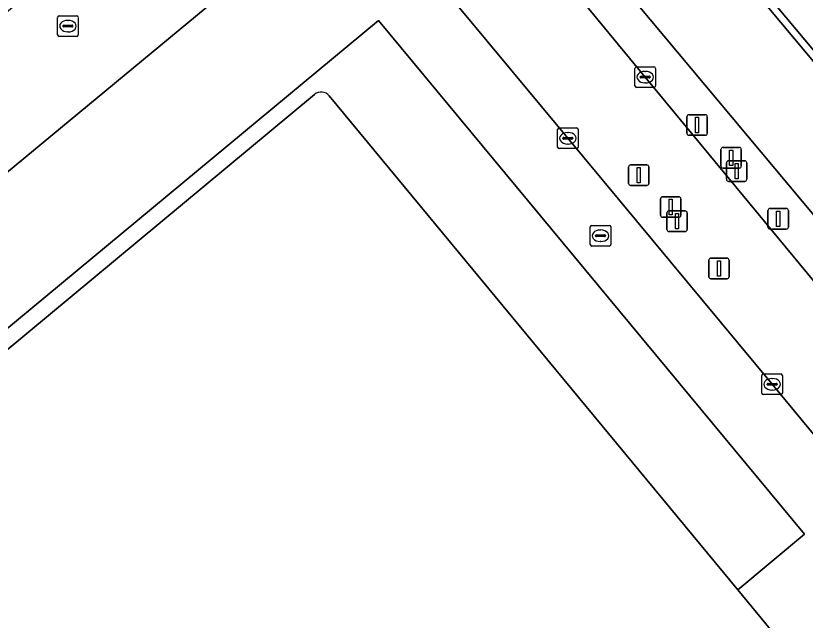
# Model space of a CAD drawing. Extents: x 159489 to 160304, y 383825 to 384531.
# Drawn here: x 159975.61 to 160013.97, y 384340.17 to 384369.53 of the extents above; entities that cross this region are included whole.
import ezdxf

# ---------------------------------------------------------------- set-up
doc = ezdxf.new("R2010")
doc.units = 0
for name, color, linetype in [('IMGEO_Berm_open', 7, 'Continuous'), ('IMGEO_Erf', 7, 'Continuous'), ('IMGEO_Kolk', 7, 'Continuous'), ('IMGEO_Pand', 7, 'Continuous'), ('IMGEO_Rijbaan_lokaal_gesloten', 7, 'Continuous'), ('IMGEO_Rijbaan_lokaal_open', 7, 'Continuous'), ('IMGEO_Verkeerseiland_groen', 7, 'Continuous'), ('IMGEO_Verkeersregelinstallatiepaal', 7, 'Continuous'), ('IMGEO_Voetpad_open', 7, 'Continuous')]:
    doc.layers.add(name, color=color, linetype=linetype)

msp = doc.modelspace()

# ---------------------------------------------------------------- linework, layer by layer
at = {"layer": 'IMGEO_Berm_open'}
msp.add_lwpolyline([(160031.164, 384347.261), (160031.432, 384347.486), (160014.96, 384367.156), (160008.168, 384375.266), (160001.662, 384383.035), (160001.394, 384382.81)], close=True, dxfattribs=at)
at = {"layer": 'IMGEO_Erf'}
for points in [[(159997.084, 384387.952), (160001.394, 384382.81), (160001.662, 384383.035), (160008.168, 384375.266), (160014.96, 384367.156), (160031.432, 384347.486), (160031.164, 384347.261)], [(159990.837, 384365.638), (160010.691, 384341.649), (160013.944, 384344.349), (159993.239, 384369.301), (159939.01, 384324.365), (159938.439, 384325.04), (159937.427, 384324.203), (159975.49, 384278.275), (159977.835, 384280.227), (160030.58, 384324.136)], [(160013.598, 384337.354), (159971.601, 384302.553), (159948.159, 384330.888), (159990.128, 384365.704)]]:
    msp.add_lwpolyline(points, dxfattribs=at)
msp.add_arc((159990.451, 384365.338), 0.489, 37.9142, 131.4493, dxfattribs=at)
at = {"layer": 'IMGEO_Kolk'}
for p, q in [((159977.64, 384368.601), (159977.64, 384369.453)), ((159977.715, 384369.527), (159978.567, 384369.527)), ((159978.128, 384369.307), (159978.153, 384369.307)), ((159978.641, 384369.453), (159978.641, 384368.601)), ((159977.899, 384369.021), (159977.899, 384369.033)), ((159978.337, 384368.984), (159977.939, 384368.984)), ((159977.942, 384369.07), (159978.34, 384369.07)), ((159978.383, 384369.033), (159978.383, 384369.021)), ((159978.567, 384368.527), (159977.715, 384368.527)), ((159978.151, 384368.747), (159978.126, 384368.747)), ((160005.695, 384366.124), (160005.695, 384366.976)), ((160005.77, 384367.05), (160006.622, 384367.05)), ((160006.696, 384366.976), (160006.696, 384366.124)), ((160005.954, 384366.544), (160005.954, 384366.556)), ((160006.392, 384366.507), (160005.994, 384366.507)), ((160005.997, 384366.593), (160006.395, 384366.593)), ((160006.183, 384366.83), (160006.208, 384366.83)), ((160006.438, 384366.556), (160006.438, 384366.544)), ((160006.206, 384366.27), (160006.181, 384366.27)), ((160006.622, 384366.05), (160005.77, 384366.05)), ((160001.937, 384363.154), (160001.937, 384364.006)), ((160002.012, 384364.08), (160002.864, 384364.08)), ((160002.425, 384363.86), (160002.45, 384363.86)), ((160002.938, 384364.006), (160002.938, 384363.154)), ((160002.196, 384363.574), (160002.196, 384363.586)), ((160002.634, 384363.537), (160002.236, 384363.537)), ((160002.239, 384363.623), (160002.637, 384363.623)), ((160002.68, 384363.586), (160002.68, 384363.574)), ((160002.864, 384363.08), (160002.012, 384363.08)), ((160002.448, 384363.3), (160002.423, 384363.3)), ((160003.522, 384358.419), (160003.522, 384359.271)), ((160003.597, 384359.345), (160004.449, 384359.345)), ((160004.523, 384359.271), (160004.523, 384358.419)), ((160003.781, 384358.839), (160003.781, 384358.851)), ((160004.219, 384358.802), (160003.821, 384358.802)), ((160003.824, 384358.888), (160004.222, 384358.888)), ((160004.01, 384359.125), (160004.035, 384359.125)), ((160004.265, 384358.851), (160004.265, 384358.839)), ((160004.033, 384358.565), (160004.008, 384358.565)), ((160004.449, 384358.345), (160003.597, 384358.345)), ((160011.864, 384351.207), (160011.864, 384352.059)), ((160011.939, 384352.133), (160012.791, 384352.133)), ((160012.352, 384351.913), (160012.377, 384351.913)), ((160012.865, 384352.059), (160012.865, 384351.207)), ((160012.123, 384351.627), (160012.123, 384351.639)), ((160012.561, 384351.59), (160012.163, 384351.59)), ((160012.166, 384351.676), (160012.564, 384351.676)), ((160012.607, 384351.639), (160012.607, 384351.627)), ((160012.791, 384351.133), (160011.939, 384351.133)), ((160012.375, 384351.353), (160012.35, 384351.353))]:
    msp.add_line(p, q, dxfattribs=at)
for points in [[(159977.64, 384368.601), (159977.64, 384369.453)], [(159977.715, 384369.527), (159978.567, 384369.527)], [(159978.641, 384369.453), (159978.641, 384368.601)], [(159978.567, 384368.527), (159977.715, 384368.527)], [(160005.695, 384366.124), (160005.695, 384366.976)], [(160005.77, 384367.05), (160006.622, 384367.05)], [(160006.696, 384366.976), (160006.696, 384366.124)], [(160006.622, 384366.05), (160005.77, 384366.05)], [(160001.937, 384363.154), (160001.937, 384364.006)], [(160002.012, 384364.08), (160002.864, 384364.08)], [(160002.938, 384364.006), (160002.938, 384363.154)], [(160002.864, 384363.08), (160002.012, 384363.08)], [(160003.522, 384358.419), (160003.522, 384359.271)], [(160003.597, 384359.345), (160004.449, 384359.345)], [(160004.523, 384359.271), (160004.523, 384358.419)], [(160004.449, 384358.345), (160003.597, 384358.345)], [(160011.864, 384351.207), (160011.864, 384352.059)], [(160011.939, 384352.133), (160012.791, 384352.133)], [(160012.865, 384352.059), (160012.865, 384351.207)], [(160012.791, 384351.133), (160011.939, 384351.133)]]:
    msp.add_lwpolyline(points, dxfattribs=at)
for centre, radius, start, end in [((159977.717, 384369.451), 0.0765, 91.552, 178.448), ((159977.717, 384369.451), 0.0765, 91.552, 178.448), ((159978.565, 384369.451), 0.0765, 1.552, 88.448), ((159978.565, 384369.451), 0.0765, 1.552, 88.448), ((159977.939, 384369.03), 0.0403, 85.8775, 175.7526), ((159977.936, 384369.02), 0.0366, 178.938, 274.7102), ((159978.34, 384369.027), 0.043, 264.8664, 352.4533), ((159978.344, 384369.032), 0.0386, 1.7309, 96.639), ((159977.717, 384368.603), 0.0765, 181.552, 268.448), ((159977.717, 384368.603), 0.0765, 181.552, 268.448), ((159978.565, 384368.603), 0.0765, 271.552, 358.448), ((159978.565, 384368.603), 0.0765, 271.552, 358.448), ((160005.772, 384366.974), 0.0765, 91.552, 178.448), ((160005.772, 384366.974), 0.0765, 91.552, 178.448), ((160006.62, 384366.974), 0.0765, 1.552, 88.448), ((160006.62, 384366.974), 0.0765, 1.552, 88.448), ((160005.994, 384366.553), 0.0403, 85.8775, 175.7526), ((160005.991, 384366.543), 0.0366, 178.938, 274.7102), ((160006.395, 384366.55), 0.043, 264.8664, 352.4533), ((160006.399, 384366.555), 0.0386, 1.7309, 96.639), ((160005.772, 384366.126), 0.0765, 181.552, 268.448), ((160005.772, 384366.126), 0.0765, 181.552, 268.448), ((160006.62, 384366.126), 0.0765, 271.552, 358.448), ((160006.62, 384366.126), 0.0765, 271.552, 358.448), ((160002.014, 384364.004), 0.0765, 91.552, 178.448), ((160002.014, 384364.004), 0.0765, 91.552, 178.448), ((160002.862, 384364.004), 0.0765, 1.552, 88.448), ((160002.862, 384364.004), 0.0765, 1.552, 88.448), ((160002.236, 384363.583), 0.0403, 85.8775, 175.7526), ((160002.233, 384363.573), 0.0366, 178.938, 274.7102), ((160002.637, 384363.58), 0.043, 264.8664, 352.4533), ((160002.641, 384363.585), 0.0386, 1.7309, 96.639), ((160002.014, 384363.156), 0.0765, 181.552, 268.448), ((160002.014, 384363.156), 0.0765, 181.552, 268.448), ((160002.862, 384363.156), 0.0765, 271.552, 358.448), ((160002.862, 384363.156), 0.0765, 271.552, 358.448), ((160003.599, 384359.269), 0.0765, 91.552, 178.448), ((160003.599, 384359.269), 0.0765, 91.552, 178.448), ((160004.447, 384359.269), 0.0765, 1.552, 88.448), ((160004.447, 384359.269), 0.0765, 1.552, 88.448), ((160003.821, 384358.848), 0.0403, 85.8775, 175.7526), ((160003.818, 384358.838), 0.0366, 178.938, 274.7102), ((160004.222, 384358.845), 0.043, 264.8664, 352.4533), ((160004.226, 384358.85), 0.0386, 1.7309, 96.639), ((160003.599, 384358.421), 0.0765, 181.552, 268.448), ((160003.599, 384358.421), 0.0765, 181.552, 268.448), ((160004.447, 384358.421), 0.0765, 271.552, 358.448), ((160004.447, 384358.421), 0.0765, 271.552, 358.448), ((160011.941, 384352.057), 0.0765, 91.552, 178.448), ((160011.941, 384352.057), 0.0765, 91.552, 178.448), ((160012.789, 384352.057), 0.0765, 1.552, 88.448), ((160012.789, 384352.057), 0.0765, 1.552, 88.448), ((160012.163, 384351.636), 0.0403, 85.8775, 175.7526), ((160012.16, 384351.626), 0.0366, 178.938, 274.7102), ((160012.564, 384351.633), 0.043, 264.8664, 352.4533), ((160012.568, 384351.638), 0.0386, 1.7309, 96.639), ((160011.941, 384351.209), 0.0765, 181.552, 268.448), ((160011.941, 384351.209), 0.0765, 181.552, 268.448), ((160012.789, 384351.209), 0.0765, 271.552, 358.448), ((160012.789, 384351.209), 0.0765, 271.552, 358.448)]:
    msp.add_arc(centre, radius, start, end, dxfattribs=at)
for centre, major_axis, ratio, start_param, end_param in [((159978.127, 384369.027), (-0.387, 0.002), 0.722429, 4.712389, 7.853982), ((159978.152, 384369.027), (-0.39, 0.002), 0.717154, 1.570796, 4.712389), ((160006.182, 384366.55), (-0.387, 0.002), 0.722429, 4.712389, 7.853982), ((160006.207, 384366.55), (-0.39, 0.002), 0.717154, 1.570796, 4.712389), ((160002.424, 384363.58), (-0.387, 0.002), 0.722429, 4.712389, 7.853982), ((160002.449, 384363.58), (-0.39, 0.002), 0.717154, 1.570796, 4.712389), ((160004.009, 384358.845), (-0.387, 0.002), 0.722429, 4.712389, 7.853982), ((160004.034, 384358.845), (-0.39, 0.002), 0.717154, 1.570796, 4.712389), ((160012.351, 384351.633), (-0.387, 0.002), 0.722429, 4.712389, 7.853982), ((160012.376, 384351.633), (-0.39, 0.002), 0.717154, 1.570796, 4.712389)]:
    msp.add_ellipse(centre, major_axis=major_axis, ratio=ratio, start_param=start_param, end_param=end_param, dxfattribs=at)
at = {"layer": 'IMGEO_Pand'}
for points in [[(159990.128, 384365.704), (159948.159, 384330.888), (159971.601, 384302.553), (160013.598, 384337.354)], [(160013.651, 384338.073), (160010.691, 384341.649), (159990.837, 384365.638)]]:
    msp.add_lwpolyline(points, dxfattribs=at)
msp.add_arc((159990.451, 384365.338), 0.489, 37.9142, 131.4493, dxfattribs=at)
at = {"layer": 'IMGEO_Rijbaan_lokaal_gesloten'}
for points in [[(160031.164, 384347.261), (160001.394, 384382.81), (159997.084, 384387.952), (159984.741, 384377.766)], [(159983.788, 384376.807), (159982.044, 384375.396), (159970.057, 384365.48), (159957.295, 384354.909), (159945.317, 384344.999), (159934.113, 384335.743), (159930.945, 384333.111), (159936.165, 384329.649), (159937.893, 384331.09), (159949.096, 384340.336), (159961.075, 384350.273), (159973.829, 384360.821), (159986.588, 384371.379), (159989.867, 384374.086), (159993.379, 384376.985)], [(160000.546, 384376.415), (160000.684, 384376.239), (160001.122, 384375.717), (160039.801, 384329.49)]]:
    msp.add_lwpolyline(points, dxfattribs=at)
at = {"layer": 'IMGEO_Rijbaan_lokaal_open'}
msp.add_lwpolyline([(159993.911, 384376.371), (159992.37, 384375.097), (159995.62, 384371.273), (159995.871, 384371.487), (160002.438, 384363.58), (160012.365, 384351.633), (160021.803, 384340.218), (160022.279, 384339.643), (160035.542, 384323.669), (160039.283, 384326.749), (160026.041, 384342.641), (160016.094, 384354.579), (160006.196, 384366.55), (159999.651, 384374.503), (160001.122, 384375.717)], dxfattribs=at)
at = {"layer": 'IMGEO_Verkeerseiland_groen'}
for points in [[(160001.122, 384375.717), (159999.651, 384374.503), (160006.196, 384366.55), (160016.094, 384354.579), (160026.041, 384342.641), (160039.283, 384326.749), (160039.942, 384327.291), (160038.655, 384328.854), (160038.847, 384329.041), (160039.262, 384328.541), (160039.849, 384329.047)], [(160039.801, 384329.49), (160001.122, 384375.717)]]:
    msp.add_lwpolyline(points, dxfattribs=at)
at = {"layer": 'IMGEO_Verkeersregelinstallatiepaal'}
for p, q in [((160008.223, 384363.824), (160008.223, 384364.624)), ((160008.223, 384364.624), (160008.223, 384363.824)), ((160008.323, 384364.724), (160009.113, 384364.724)), ((160009.113, 384364.724), (160008.323, 384364.724)), ((160009.213, 384364.624), (160009.213, 384363.824)), ((160009.213, 384363.824), (160009.213, 384364.624)), ((160009.113, 384363.724), (160008.323, 384363.724)), ((160008.323, 384363.724), (160009.113, 384363.724)), ((160009.877, 384362.233), (160009.877, 384363.033)), ((160009.877, 384363.033), (160009.877, 384362.233)), ((160009.977, 384363.133), (160010.767, 384363.133)), ((160010.767, 384363.133), (160009.977, 384363.133)), ((160010.867, 384363.033), (160010.867, 384362.233)), ((160010.867, 384362.233), (160010.867, 384363.033)), ((160005.484, 384362.288), (160006.274, 384362.288)), ((160006.274, 384362.288), (160005.484, 384362.288)), ((160010.143, 384361.587), (160010.143, 384362.387)), ((160010.143, 384362.387), (160010.143, 384361.587)), ((160010.243, 384362.487), (160011.033, 384362.487)), ((160011.033, 384362.487), (160010.243, 384362.487)), ((160011.133, 384362.387), (160011.133, 384361.587)), ((160011.133, 384361.587), (160011.133, 384362.387)), ((160005.384, 384361.388), (160005.384, 384362.188)), ((160005.384, 384362.188), (160005.384, 384361.388)), ((160006.374, 384362.188), (160006.374, 384361.388)), ((160006.374, 384361.388), (160006.374, 384362.188)), ((160010.767, 384362.133), (160009.977, 384362.133)), ((160009.977, 384362.133), (160010.767, 384362.133)), ((160011.033, 384361.487), (160010.243, 384361.487)), ((160010.243, 384361.487), (160011.033, 384361.487)), ((160006.274, 384361.288), (160005.484, 384361.288)), ((160005.484, 384361.288), (160006.274, 384361.288)), ((160007.039, 384360.74), (160007.829, 384360.74)), ((160007.829, 384360.74), (160007.039, 384360.74)), ((160006.939, 384359.84), (160006.939, 384360.64)), ((160006.939, 384360.64), (160006.939, 384359.84)), ((160007.929, 384360.64), (160007.929, 384359.84)), ((160007.929, 384359.84), (160007.929, 384360.64)), ((160007.248, 384359.151), (160007.248, 384359.951)), ((160007.248, 384359.951), (160007.248, 384359.151)), ((160007.348, 384360.051), (160008.138, 384360.051)), ((160008.138, 384360.051), (160007.348, 384360.051)), ((160008.238, 384359.951), (160008.238, 384359.151)), ((160008.238, 384359.151), (160008.238, 384359.951)), ((160012.163, 384359.269), (160012.163, 384360.069)), ((160012.163, 384360.069), (160012.163, 384359.269)), ((160012.263, 384360.169), (160013.053, 384360.169)), ((160013.053, 384360.169), (160012.263, 384360.169)), ((160013.153, 384360.069), (160013.153, 384359.269)), ((160013.153, 384359.269), (160013.153, 384360.069)), ((160007.829, 384359.74), (160007.039, 384359.74)), ((160007.039, 384359.74), (160007.829, 384359.74)), ((160008.138, 384359.051), (160007.348, 384359.051)), ((160007.348, 384359.051), (160008.138, 384359.051)), ((160013.053, 384359.169), (160012.263, 384359.169)), ((160012.263, 384359.169), (160013.053, 384359.169)), ((160009.284, 384356.858), (160009.284, 384357.658)), ((160009.284, 384357.658), (160009.284, 384356.858)), ((160009.384, 384357.758), (160010.174, 384357.758)), ((160010.174, 384357.758), (160009.384, 384357.758)), ((160010.274, 384357.658), (160010.274, 384356.858)), ((160010.274, 384356.858), (160010.274, 384357.658)), ((160010.174, 384356.758), (160009.384, 384356.758)), ((160009.384, 384356.758), (160010.174, 384356.758))]:
    msp.add_line(p, q, dxfattribs=at)
for points in [[(160008.643, 384364.599), (160008.793, 384364.599), (160008.793, 384363.849), (160008.643, 384363.849), (160008.643, 384364.599)], [(160010.297, 384363.008), (160010.447, 384363.008), (160010.447, 384362.258), (160010.297, 384362.258), (160010.297, 384363.008)], [(160010.563, 384362.362), (160010.713, 384362.362), (160010.713, 384361.612), (160010.563, 384361.612), (160010.563, 384362.362)], [(160005.804, 384362.163), (160005.954, 384362.163), (160005.954, 384361.413), (160005.804, 384361.413), (160005.804, 384362.163)], [(160007.359, 384360.615), (160007.509, 384360.615), (160007.509, 384359.865), (160007.359, 384359.865), (160007.359, 384360.615)], [(160012.583, 384360.044), (160012.733, 384360.044), (160012.733, 384359.294), (160012.583, 384359.294), (160012.583, 384360.044)], [(160007.668, 384359.926), (160007.818, 384359.926), (160007.818, 384359.176), (160007.668, 384359.176), (160007.668, 384359.926)], [(160009.704, 384357.633), (160009.854, 384357.633), (160009.854, 384356.883), (160009.704, 384356.883), (160009.704, 384357.633)]]:
    msp.add_lwpolyline(points, dxfattribs=at)
for centre, start, end in [((160008.323, 384364.624), 90, 180), ((160008.323, 384364.624), 90, 180), ((160009.113, 384364.624), 0, 90), ((160009.113, 384364.624), 360, 90), ((160008.323, 384363.824), 180, 270), ((160008.323, 384363.824), 180, 270), ((160009.113, 384363.824), 270, 0), ((160009.113, 384363.824), 270, 0), ((160009.977, 384363.033), 90, 180), ((160009.977, 384363.033), 90, 180), ((160010.767, 384363.033), 0, 90), ((160010.767, 384363.033), 360, 90), ((160005.484, 384362.188), 90, 180), ((160005.484, 384362.188), 90, 180), ((160006.274, 384362.188), 0, 90), ((160006.274, 384362.188), 360, 90), ((160010.243, 384362.387), 90, 180), ((160010.243, 384362.387), 90, 180), ((160011.033, 384362.387), 0, 90), ((160011.033, 384362.387), 360, 90), ((160009.977, 384362.233), 180, 270), ((160009.977, 384362.233), 180, 270), ((160010.767, 384362.233), 270, 0), ((160010.767, 384362.233), 270, 0), ((160010.243, 384361.587), 180, 270), ((160010.243, 384361.587), 180, 270), ((160011.033, 384361.587), 270, 0), ((160011.033, 384361.587), 270, 0), ((160005.484, 384361.388), 180, 270), ((160005.484, 384361.388), 180, 270), ((160006.274, 384361.388), 270, 0), ((160006.274, 384361.388), 270, 0), ((160007.039, 384360.64), 90, 180), ((160007.039, 384360.64), 90, 180), ((160007.829, 384360.64), 0, 90), ((160007.829, 384360.64), 360, 90), ((160007.348, 384359.951), 90, 180), ((160007.348, 384359.951), 90, 180), ((160008.138, 384359.951), 0, 90), ((160008.138, 384359.951), 360, 90), ((160012.263, 384360.069), 90, 180), ((160012.263, 384360.069), 90, 180), ((160013.053, 384360.069), 0, 90), ((160013.053, 384360.069), 360, 90), ((160007.039, 384359.84), 180, 270), ((160007.039, 384359.84), 180, 270), ((160007.829, 384359.84), 270, 0), ((160007.829, 384359.84), 270, 0), ((160012.263, 384359.269), 180, 270), ((160012.263, 384359.269), 180, 270), ((160013.053, 384359.269), 270, 0), ((160013.053, 384359.269), 270, 0), ((160007.348, 384359.151), 180, 270), ((160007.348, 384359.151), 180, 270), ((160008.138, 384359.151), 270, 0), ((160008.138, 384359.151), 270, 0), ((160009.384, 384357.658), 90, 180), ((160009.384, 384357.658), 90, 180), ((160010.174, 384357.658), 0, 90), ((160010.174, 384357.658), 360, 90), ((160009.384, 384356.858), 180, 270), ((160009.384, 384356.858), 180, 270), ((160010.174, 384356.858), 270, 0), ((160010.174, 384356.858), 270, 0)]:
    msp.add_arc(centre, 0.1, start, end, dxfattribs=at)
at = {"layer": 'IMGEO_Voetpad_open'}
for points in [[(159979.031, 384278.782), (160016.76, 384310.041), (160017.662, 384308.948), (160019.051, 384310.092), (160035.542, 384323.669), (160022.279, 384339.643), (160021.803, 384340.218), (160012.365, 384351.633), (160002.438, 384363.58), (159995.871, 384371.487), (159995.62, 384371.273), (159992.37, 384375.097), (159992.342, 384375.074), (159990.407, 384373.474), (159989.867, 384374.086), (159986.588, 384371.379), (159973.829, 384360.821), (159961.075, 384350.273), (159949.096, 384340.336), (159937.893, 384331.09), (159936.165, 384329.649)], [(160048.804, 384186.671), (159935.905, 384322.929), (159937.427, 384324.203), (159938.439, 384325.04), (159939.01, 384324.365), (159993.239, 384369.301)], [(159993.239, 384369.301), (160013.944, 384344.349), (160010.691, 384341.649), (160013.651, 384338.073)]]:
    msp.add_lwpolyline(points, dxfattribs=at)

doc.saveas('drawing.dxf')
